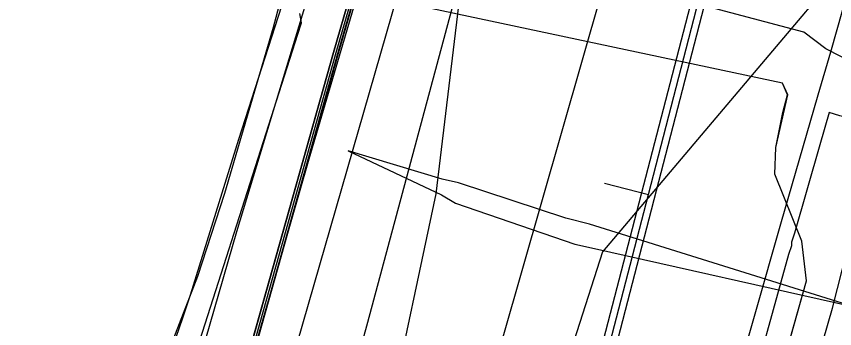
# Model space of a CAD drawing. Extents: x -595540 to -593988, y -1160850 to -1159202.
# Drawn here: x -595511.4 to -595475.41, y -1159432.03 to -1159418.31 of the extents above; entities that cross this region are included whole.
import ezdxf

# ---------------------------------------------------------------- set-up
doc = ezdxf.new("R2010")
doc.units = 0
for name, color, linetype in [('BKOM_kabel koordinační_optický', 7, 'Continuous'), ('BVK-JEDNOTNA_trasa sítě', 7, 'Continuous'), ('BVK-JEDNOTNA_trasa sítě obvodem', 7, 'Continuous'), ('BVK-VODOVOD_trasa sítě', 7, 'Continuous'), ('CETIN_kabel podzemní', 7, 'Continuous'), ('DPMB_kabel', 7, 'Continuous'), ('DPMB_kyneta', 7, 'Continuous'), ('DPMB_trolejové vedení-nosné lano', 7, 'Continuous'), ('DSP-SDEL-VODAFONE_kabel', 7, 'Continuous'), ('EON-NN_kabel', 7, 'Continuous'), ('EON-NN_kabel zrušené sítě', 7, 'Continuous'), ('EON-SDEL_kabel', 7, 'Continuous'), ('EON-VN_kabel', 7, 'Continuous'), ('INNOGY-NTL_trasa sítě', 7, 'Continuous'), ('INNOGY-STL_trasa sítě', 7, 'Continuous'), ('JEDNOTNA_trasa neprovozované sítě', 7, 'Continuous'), ('QUANTCOM_kabel', 7, 'Continuous'), ('TSB_kabel VO', 7, 'Continuous')]:
    doc.layers.add(name, color=color, linetype=linetype)

msp = doc.modelspace()

# ---------------------------------------------------------------- linework, layer by layer
at = {"layer": 'BKOM_kabel koordinační_optický'}
msp.add_lwpolyline([(-595512.879, -1159476.273), (-595510.369, -1159464.074), (-595507.715, -1159451.92), (-595506.289, -1159444.851), (-595505.03, -1159439.282), (-595501.7, -1159427.772), (-595498.225, -1159416.288), (-595495.557, -1159406.896), (-595493.079, -1159397.195), (-595490.66, -1159388.381), (-595489.419, -1159385.483), (-595485.314, -1159374.053), (-595485.821, -1159371.018), (-595482.944, -1159360.527), (-595479.716, -1159349.115), (-595476.012, -1159335.951), (-595471.461, -1159320.438), (-595468.372, -1159310.1), (-595466.512, -1159308.541)], dxfattribs=at)
at = {"layer": 'BVK-JEDNOTNA_trasa sítě'}
msp.add_lwpolyline([(-595491.81, -1159457.79), (-595490.701, -1159453.517), (-595483.6, -1159426.143), (-595481.039, -1159416.27), (-595479.758, -1159411.333), (-595479.723, -1159411.198), (-595479, -1159408.41)], dxfattribs=at)
at = {"layer": 'BVK-JEDNOTNA_trasa sítě obvodem'}
for p, q in [((-595492.1, -1159457.715), (-595479.29, -1159408.335)), ((-595491.52, -1159457.865), (-595478.71, -1159408.485))]:
    msp.add_line(p, q, dxfattribs=at)
at = {"layer": 'BVK-VODOVOD_trasa sítě'}
msp.add_lwpolyline([(-595496.304, -1159457.089), (-595494.399, -1159447.797), (-595473.372, -1159374.417), (-595453.04, -1159301.13)], dxfattribs=at)
at = {"layer": 'CETIN_kabel podzemní'}
for points in [[(-595478.06, -1159448.66), (-595477.64, -1159447.95), (-595476.11, -1159442.94), (-595473.67, -1159432.16), (-595473.42, -1159431.32), (-595472.65, -1159430.09), (-595472.12, -1159428.36), (-595471.69, -1159426.66), (-595471.14, -1159423.7), (-595472, -1159422.18), (-595472.89, -1159421.44), (-595473.78, -1159420.76), (-595475.79, -1159419.73), (-595476.76, -1159419), (-595498.68, -1159413.19), (-595502.19, -1159412.5), (-595505.3, -1159405.64), (-595505.47, -1159404.79)], [(-595483.72, -1159451.13), (-595481.91, -1159449.6), (-595480.71, -1159444.85), (-595480.17, -1159442.43), (-595476.64, -1159429.93), (-595476.85, -1159428.19), (-595478.04, -1159425.24), (-595477.99, -1159424.07), (-595477.47, -1159421.76), (-595477.7, -1159421.25), (-595503.88, -1159415.68), (-595504.1, -1159414.42), (-595502.82, -1159410.42)], [(-595499.02, -1159419.09), (-595498.86, -1159418.59), (-595498.93, -1159418.18)], [(-595504.96, -1159437.64), (-595499.02, -1159419.09)]]:
    msp.add_lwpolyline(points, dxfattribs=at)
at = {"layer": 'DPMB_kabel'}
for points in [[(-595464.876, -1159308.793), (-595472.406, -1159334.991), (-595482.477, -1159370.831), (-595482.63, -1159371.455), (-595482.878, -1159372.029), (-595483.276, -1159374.153), (-595486.885, -1159384.739), (-595491.466, -1159399.249), (-595497.446, -1159419.892), (-595502.197, -1159436.755), (-595502.261, -1159437.415), (-595502.525, -1159438.004), (-595503.467, -1159441.044), (-595506.978, -1159456.918), (-595510.832, -1159475.543)], [(-595510.832, -1159475.538), (-595506.978, -1159456.92), (-595503.468, -1159441.044), (-595502.524, -1159438.004), (-595502.261, -1159437.416), (-595502.197, -1159436.754), (-595497.446, -1159419.893), (-595491.465, -1159399.25), (-595486.885, -1159384.74), (-595483.276, -1159374.154), (-595482.878, -1159372.041), (-595482.63, -1159371.454), (-595482.477, -1159370.831), (-595472.406, -1159334.991), (-595464.876, -1159308.793)], [(-595510.832, -1159475.538), (-595506.978, -1159456.92), (-595503.468, -1159441.044), (-595502.524, -1159438.004), (-595502.261, -1159437.416), (-595502.197, -1159436.754), (-595497.446, -1159419.893), (-595491.465, -1159399.25), (-595486.885, -1159384.74), (-595483.276, -1159374.154), (-595482.878, -1159372.041), (-595482.63, -1159371.455), (-595482.477, -1159370.831), (-595472.406, -1159334.991), (-595464.876, -1159308.793)], [(-595510.832, -1159475.538), (-595506.978, -1159456.92), (-595503.468, -1159441.044), (-595502.524, -1159438.004), (-595502.261, -1159437.416), (-595502.197, -1159436.754), (-595497.446, -1159419.893), (-595491.465, -1159399.25), (-595486.885, -1159384.74), (-595483.276, -1159374.154), (-595482.878, -1159372.041), (-595482.63, -1159371.455), (-595482.477, -1159370.831), (-595472.406, -1159334.991), (-595464.876, -1159308.793)], [(-595464.876, -1159308.793), (-595472.406, -1159334.991), (-595482.477, -1159370.831), (-595482.63, -1159371.455), (-595482.878, -1159372.03), (-595483.276, -1159374.154), (-595486.885, -1159384.74), (-595491.465, -1159399.251), (-595497.446, -1159419.891), (-595502.197, -1159436.753), (-595502.26, -1159437.416), (-595502.526, -1159438.003), (-595503.468, -1159441.045), (-595506.978, -1159456.917), (-595510.831, -1159475.54)], [(-595510.831, -1159475.54), (-595506.978, -1159456.917), (-595503.468, -1159441.045), (-595502.526, -1159438.003), (-595502.26, -1159437.416), (-595502.197, -1159436.753), (-595497.446, -1159419.891), (-595491.465, -1159399.251), (-595486.885, -1159384.74), (-595483.276, -1159374.154), (-595482.878, -1159372.03), (-595482.63, -1159371.455), (-595482.477, -1159370.831), (-595472.406, -1159334.991), (-595464.876, -1159308.793)], [(-595510.831, -1159475.54), (-595506.978, -1159456.917), (-595503.468, -1159441.045), (-595502.526, -1159438.003), (-595502.26, -1159437.416), (-595502.197, -1159436.753), (-595497.446, -1159419.891), (-595491.465, -1159399.251), (-595486.885, -1159384.74), (-595483.276, -1159374.154), (-595482.878, -1159372.03), (-595482.63, -1159371.455), (-595482.477, -1159370.831), (-595472.406, -1159334.991), (-595464.876, -1159308.793)], [(-595510.831, -1159475.539), (-595506.978, -1159456.918), (-595503.468, -1159441.044), (-595502.524, -1159438.004), (-595502.261, -1159437.414), (-595502.197, -1159436.753), (-595497.446, -1159419.892), (-595491.465, -1159399.252), (-595486.885, -1159384.739), (-595485.655, -1159381.129), (-595483.277, -1159374.155), (-595482.878, -1159372.03), (-595482.63, -1159371.455), (-595482.477, -1159370.831), (-595472.406, -1159334.991), (-595464.875, -1159308.796)], [(-595510.632, -1159475.58), (-595506.783, -1159456.962), (-595503.271, -1159441.096), (-595502.334, -1159438.058), (-595502.261, -1159437.416), (-595502.003, -1159436.806), (-595497.255, -1159419.948), (-595491.274, -1159399.309), (-595486.695, -1159384.802), (-595483.083, -1159374.206), (-595482.681, -1159372.07), (-595482.632, -1159371.444), (-595482.779, -1159370.777), (-595472.694, -1159334.91), (-595465.167, -1159308.706)], [(-595510.632, -1159475.58), (-595506.783, -1159456.962), (-595503.271, -1159441.096), (-595502.334, -1159438.058), (-595502.261, -1159437.416), (-595502.003, -1159436.806), (-595497.255, -1159419.948), (-595491.274, -1159399.309), (-595486.695, -1159384.802), (-595483.083, -1159374.205), (-595482.681, -1159372.07), (-595482.632, -1159371.444), (-595482.779, -1159370.777), (-595472.694, -1159334.91), (-595465.167, -1159308.706)], [(-595510.632, -1159475.585), (-595506.782, -1159456.959), (-595503.271, -1159441.097), (-595502.334, -1159438.059), (-595502.26, -1159437.415), (-595502.004, -1159436.806), (-595497.255, -1159419.948), (-595491.274, -1159399.309), (-595486.694, -1159384.801), (-595483.083, -1159374.205), (-595482.681, -1159372.074), (-595482.64, -1159371.435), (-595482.777, -1159370.793), (-595472.694, -1159334.909), (-595465.164, -1159308.707)], [(-595510.632, -1159475.585), (-595506.782, -1159456.959), (-595503.271, -1159441.097), (-595502.334, -1159438.059), (-595502.26, -1159437.415), (-595502.004, -1159436.806), (-595497.255, -1159419.948), (-595491.274, -1159399.309), (-595486.694, -1159384.801), (-595483.083, -1159374.205), (-595482.681, -1159372.074), (-595482.64, -1159371.435), (-595482.777, -1159370.793), (-595472.694, -1159334.909), (-595465.164, -1159308.707)], [(-595465.164, -1159308.707), (-595472.694, -1159334.909), (-595482.777, -1159370.793), (-595482.634, -1159371.453), (-595482.681, -1159372.072), (-595483.083, -1159374.206), (-595486.694, -1159384.801), (-595491.274, -1159399.309), (-595497.255, -1159419.948), (-595502.003, -1159436.805), (-595502.261, -1159437.416), (-595502.334, -1159438.059), (-595503.271, -1159441.097), (-595506.782, -1159456.96), (-595510.63, -1159475.579)], [(-595465.164, -1159308.707), (-595472.694, -1159334.909), (-595482.777, -1159370.793), (-595482.634, -1159371.453), (-595482.68, -1159372.076), (-595483.083, -1159374.205), (-595486.694, -1159384.801), (-595491.274, -1159399.309), (-595497.255, -1159419.948), (-595502.003, -1159436.805), (-595502.261, -1159437.416), (-595502.334, -1159438.059), (-595503.271, -1159441.097), (-595506.782, -1159456.96), (-595510.63, -1159475.579)], [(-595503.271, -1159441.097), (-595502.334, -1159438.059), (-595502.26, -1159437.415), (-595502.004, -1159436.806), (-595497.255, -1159419.948), (-595491.274, -1159399.309), (-595486.694, -1159384.801), (-595483.083, -1159374.205), (-595482.681, -1159372.074), (-595482.64, -1159371.435), (-595482.777, -1159370.793), (-595472.694, -1159334.909), (-595465.164, -1159308.707)], [(-595502.334, -1159438.059), (-595502.26, -1159437.415), (-595502.004, -1159436.806), (-595497.255, -1159419.948), (-595491.274, -1159399.309), (-595486.694, -1159384.801), (-595483.083, -1159374.205), (-595482.681, -1159372.074), (-595482.64, -1159371.435), (-595482.777, -1159370.793), (-595472.694, -1159334.909), (-595465.164, -1159308.707)]]:
    msp.add_lwpolyline(points, dxfattribs=at)
at = {"layer": 'DPMB_kyneta'}
for points in [[(-595482.63, -1159371.455), (-595482.682, -1159372.071), (-595483.083, -1159374.205), (-595486.695, -1159384.801), (-595491.274, -1159399.309), (-595497.254, -1159419.947), (-595502.003, -1159436.806), (-595502.26, -1159437.415)], [(-595482.63, -1159371.455), (-595482.878, -1159372.029), (-595483.277, -1159374.155), (-595486.885, -1159384.739), (-595491.466, -1159399.251), (-595497.446, -1159419.893), (-595502.197, -1159436.754), (-595502.26, -1159437.415)], [(-595482.63, -1159371.455), (-595482.78, -1159372.05), (-595483.18, -1159374.18), (-595486.79, -1159384.77), (-595491.37, -1159399.28), (-595497.35, -1159419.92), (-595502.1, -1159436.78), (-595502.26, -1159437.415)]]:
    msp.add_lwpolyline(points, dxfattribs=at)
at = {"layer": 'DPMB_trolejové vedení-nosné lano'}
for points in [[(-595489.962, -1159401.264), (-595492.957, -1159426.106), (-595495.052, -1159435.982)], [(-595467.689, -1159407.465), (-595485.613, -1159428.663), (-595488.618, -1159438.025)], [(-595474.602, -1159431.064), (-595486.192, -1159427.444), (-595487.225, -1159427.185), (-595491.947, -1159425.631), (-595492.671, -1159425.47), (-595496.805, -1159424.216)], [(-595496.805, -1159424.216), (-595492.703, -1159426.157), (-595492.085, -1159426.518), (-595486.837, -1159428.323), (-595485.971, -1159428.509), (-595474.602, -1159431.064)]]:
    msp.add_lwpolyline(points, dxfattribs=at)
at = {"layer": 'DSP-SDEL-VODAFONE_kabel'}
msp.add_lwpolyline([(-595493.802, -1159480.745), (-595491.538, -1159470.202), (-595490.214, -1159463.534), (-595489.017, -1159458.224), (-595487.906, -1159454.362), (-595487.113, -1159451.734), (-595486.592, -1159451.435), (-595485.643, -1159451.561), (-595483.716, -1159451.128), (-595481.908, -1159449.604), (-595480.706, -1159444.854), (-595480.173, -1159442.43), (-595476.637, -1159429.929), (-595476.846, -1159428.194), (-595478.04, -1159425.243), (-595477.992, -1159424.07), (-595477.678, -1159422.533), (-595477.473, -1159421.758), (-595477.698, -1159421.253), (-595503.882, -1159415.679), (-595504.1, -1159414.422), (-595500.701, -1159403.405), (-595497.062, -1159390.725)], dxfattribs=at)
at = {"layer": 'EON-NN_kabel'}
for points in [[(-595490.632, -1159474.918), (-595489.456, -1159469.37), (-595488.027, -1159462.294), (-595486.554, -1159454.87), (-595485.221, -1159449.276), (-595484.396, -1159446.596), (-595483.056, -1159444.787), (-595481.835, -1159444.276), (-595480.595, -1159443.969), (-595479.308, -1159443.455), (-595478.654, -1159442.766), (-595478.482, -1159442.118), (-595478.488, -1159441.5), (-595475.503, -1159431.135), (-595474.639, -1159427.739), (-595472.861, -1159422.577), (-595471.229, -1159416.138), (-595469.635, -1159410.6), (-595468.503, -1159405.168), (-595466.824, -1159398.689), (-595464.77, -1159392.193), (-595462.766, -1159386.582)], [(-595490.531, -1159390.297), (-595493.299, -1159399.603), (-595493.65, -1159400.984), (-595494.551, -1159404.198), (-595494.991, -1159404.862), (-595496.456, -1159406.527), (-595498.022, -1159408.712), (-595498.419, -1159410.654), (-595498.152, -1159412.567), (-595499.175, -1159416.075), (-595501.636, -1159423.728), (-595503.764, -1159430.567), (-595504.101, -1159431.574), (-595506.182, -1159437.619), (-595506.65, -1159438.502), (-595506.983, -1159438.672), (-595507.318, -1159438.843), (-595507.481, -1159438.822), (-595510.286, -1159438.459), (-595517.553, -1159437.518)]]:
    msp.add_lwpolyline(points, dxfattribs=at)
at = {"layer": 'EON-NN_kabel zrušené sítě'}
msp.add_lwpolyline([(-595486.019, -1159383.616), (-595489.674, -1159393.952), (-595493.238, -1159405.036), (-595495.453, -1159414.119), (-595498.539, -1159424.588), (-595500.965, -1159433.054), (-595502.401, -1159437.622), (-595503.232, -1159439.163), (-595503.47, -1159439.204), (-595503.774, -1159439.246), (-595504.157, -1159439.177), (-595506.983, -1159438.672), (-595509.02, -1159438.308), (-595512.65, -1159438.01), (-595519.24, -1159437.113), (-595522.698, -1159436.509), (-595523.168, -1159436.581), (-595523.365, -1159436.717), (-595523.497, -1159436.979), (-595524.115, -1159439.786)], dxfattribs=at)
at = {"layer": 'EON-SDEL_kabel'}
for points in [[(-595475.79, -1159419.731), (-595476.76, -1159419.001), (-595498.68, -1159413.191), (-595502.19, -1159412.501), (-595505.3, -1159405.641), (-595505.47, -1159404.791), (-595505.7, -1159403.611), (-595536.14, -1159337.771), (-595536.12, -1159336.791), (-595533.83, -1159335.441), (-595522.86, -1159328.991), (-595519.84, -1159327.401), (-595518.93, -1159327.231), (-595517.79, -1159326.111), (-595515.32, -1159325.181), (-595511.67, -1159322.841), (-595507.34, -1159320.661), (-595511.67, -1159313.411), (-595512.59, -1159310.281), (-595517.18, -1159305.281)], [(-595486.82, -1159453.541), (-595486.66, -1159453.141), (-595485.39, -1159452.121), (-595481.48, -1159450.641), (-595480.59, -1159450.381), (-595478.77, -1159449.341), (-595478.06, -1159448.661), (-595477.64, -1159447.951), (-595476.11, -1159442.941), (-595473.67, -1159432.161), (-595473.42, -1159431.321), (-595472.65, -1159430.091), (-595472.12, -1159428.361), (-595471.69, -1159426.661), (-595471.14, -1159423.701), (-595472, -1159422.181), (-595472.89, -1159421.441), (-595473.78, -1159420.761), (-595475.79, -1159419.731), (-595476.76, -1159419.001), (-595498.68, -1159413.191), (-595502.19, -1159412.501), (-595505.3, -1159405.641), (-595505.47, -1159404.791)], [(-595492.65, -1159480.811), (-595488.1, -1159458.351), (-595487.12, -1159454.521), (-595486.82, -1159453.541), (-595486.66, -1159453.141), (-595485.39, -1159452.121), (-595481.48, -1159450.641), (-595480.59, -1159450.381), (-595478.77, -1159449.341), (-595478.06, -1159448.661), (-595477.64, -1159447.951), (-595476.11, -1159442.941), (-595473.67, -1159432.161), (-595473.42, -1159431.321), (-595472.65, -1159430.091), (-595472.12, -1159428.361), (-595471.69, -1159426.661), (-595471.14, -1159423.701), (-595472, -1159422.181), (-595472.89, -1159421.441), (-595473.78, -1159420.761), (-595475.79, -1159419.731)]]:
    msp.add_lwpolyline(points, dxfattribs=at)
at = {"layer": 'EON-VN_kabel'}
msp.add_lwpolyline([(-595517.678, -1159475.953), (-595515.816, -1159467.128), (-595515.076, -1159464.089), (-595514.649, -1159461.22), (-595513.768, -1159458.717), (-595512.268, -1159456.792), (-595509.46, -1159452.08), (-595507.81, -1159441.036), (-595503.425, -1159429.729), (-595502.237, -1159426.078), (-595500.086, -1159418.785), (-595497.28, -1159408.19)], dxfattribs=at)
at = {"layer": 'INNOGY-NTL_trasa sítě'}
msp.add_lwpolyline([(-595474.88, -1159422.76), (-595475.18, -1159422.68), (-595475.64, -1159422.54), (-595476.05, -1159423.96), (-595477.17, -1159427.84), (-595477.3, -1159428.24), (-595477.31, -1159428.39), (-595477.43, -1159428.78), (-595481.34, -1159442.84), (-595481.73, -1159444.32), (-595483.17, -1159447.02), (-595484.53, -1159449.58), (-595484.85, -1159449.66), (-595488.08, -1159448.86), (-595488.19, -1159449.31), (-595488.24, -1159449.5), (-595491.05, -1159460.77), (-595491.1, -1159460.97), (-595492.15, -1159466.01), (-595492.77, -1159468.93), (-595495.17, -1159480.41)], dxfattribs=at)
at = {"layer": 'INNOGY-STL_trasa sítě'}
for points in [[(-595539.58, -1159590.57), (-595529.66, -1159593.85), (-595517.72, -1159536.65), (-595517.27, -1159534.4), (-595510.17, -1159497.42), (-595509.95, -1159496.28), (-595499.61, -1159445.09), (-595495.94, -1159431.75), (-595489.48, -1159407.69), (-595484.08, -1159387.62), (-595478.29, -1159376.98), (-595474.824, -1159365.098), (-595474.69, -1159364.64), (-595474.58, -1159364.26), (-595457.24, -1159303.77)], [(-595463.68, -1159387.62), (-595470.39, -1159401.23), (-595473.13, -1159411.33), (-595474.07, -1159414.49), (-595475.59, -1159419.89), (-595476.15, -1159421.77), (-595477.79, -1159427.45), (-595482.28, -1159443.17), (-595485.02, -1159445.49), (-595485.36, -1159446.82), (-595486.07, -1159449.22), (-595486.24, -1159449.66), (-595488.89, -1159460.54), (-595492.44, -1159477.48)]]:
    msp.add_lwpolyline(points, dxfattribs=at)
at = {"layer": 'JEDNOTNA_trasa neprovozované sítě'}
msp.add_line((-595485.536, -1159425.641), (-595483.6, -1159426.143), dxfattribs=at)
at = {"layer": 'QUANTCOM_kabel'}
msp.add_lwpolyline([(-595478.06, -1159448.66), (-595477.64, -1159447.95), (-595476.11, -1159442.94), (-595473.67, -1159432.16), (-595473.42, -1159431.32), (-595472.65, -1159430.09), (-595472.12, -1159428.36), (-595471.69, -1159426.66), (-595471.14, -1159423.7), (-595472, -1159422.18), (-595472.89, -1159421.44), (-595473.78, -1159420.76), (-595475.79, -1159419.73), (-595476.76, -1159419), (-595498.68, -1159413.19), (-595502.19, -1159412.5), (-595505.3, -1159405.64), (-595505.47, -1159404.79)], dxfattribs=at)
at = {"layer": 'TSB_kabel VO'}
msp.add_lwpolyline([(-595512.319, -1159488.453), (-595502.702, -1159445.343), (-595490.005, -1159401.306), (-595488.03, -1159393.74), (-595482.39, -1159375.65), (-595480.04, -1159375.88), (-595486.86, -1159374.94), (-595472.05, -1159322.3), (-595467.35, -1159306.32), (-595465.05, -1159300.32), (-595459.69, -1159299.98), (-595457.01, -1159295.63)], dxfattribs=at)

doc.saveas('drawing.dxf')
